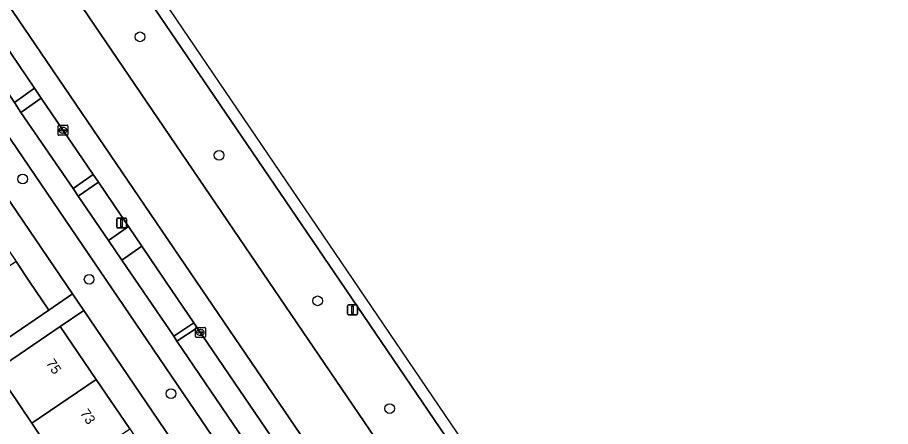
# Model space of a CAD drawing. Extents: x 159664 to 160323, y 385312 to 386115.
# Drawn here: x 160072.6 to 160160.5, y 385985.4 to 386026.5 of the extents above; entities that cross this region are included whole.
import ezdxf

# ---------------------------------------------------------------- set-up
doc = ezdxf.new("R2010")
doc.units = 0
for name, color, linetype in [('IMGEO_Berm_groen', 7, 'Continuous'), ('IMGEO_Boom', 7, 'Continuous'), ('IMGEO_Erf', 7, 'Continuous'), ('IMGEO_Fietspad_gesloten', 7, 'Continuous'), ('IMGEO_Kolk', 7, 'Continuous'), ('IMGEO_Lichtmast', 7, 'Continuous'), ('IMGEO_Pand', 7, 'Continuous'), ('IMGEO_Pand_nummerreeks', 7, 'Continuous'), ('IMGEO_Parkeervlak_open', 7, 'Continuous'), ('IMGEO_Rijbaan_lokaal_gesloten', 7, 'Continuous'), ('IMGEO_Verkeersbordpaal', 7, 'Continuous'), ('IMGEO_Voetpad_open', 7, 'Continuous')]:
    doc.layers.add(name, color=color, linetype=linetype)

msp = doc.modelspace()

# ---------------------------------------------------------------- linework, layer by layer
at = {"layer": 'IMGEO_Berm_groen'}
for points in [[(160129.957, 385963.46), (160105.091, 386000), (160074.841, 386044.452)], [(160069.779, 386041.303), (160097.888, 386000), (160125.083, 385960.039)]]:
    msp.add_lwpolyline(points, dxfattribs=at)
for points in [[(160070.425, 386025.142), (160068.359, 386023.773), (160072.299, 386017.991), (160074.326, 386019.407)], [(160075.003, 386018.411), (160072.955, 386016.982), (160078.214, 386009.324), (160080.234, 386010.718)], [(160080.751, 386009.958), (160078.702, 386008.561), (160081.757, 386004.091), (160083.775, 386005.512)], [(160087.522, 386000), (160085.125, 386003.525), (160083.105, 386002.104), (160088.353, 385994.453), (160090.377, 385995.802)], [(160090.711, 385995.31), (160088.665, 385993.953), (160097.151, 385981.487), (160099.187, 385982.847), (160098.648, 385983.639)]]:
    msp.add_lwpolyline(points, close=True, dxfattribs=at)
at = {"layer": 'IMGEO_Boom'}
for centre in [(160084.948, 386024.591), (160092.916, 386012.667), (160073.132, 386010.281), (160079.822, 386000.183), (160102.832, 385998.021), (160088.072, 385988.679), (160110.102, 385987.179)]:
    msp.add_circle(centre, 0.489, dxfattribs=at)
at = {"layer": 'IMGEO_Erf'}
for points in [[(160044.246, 386048.615), (160041.835, 386046.973), (160045.452, 386041.759), (160048.828, 386036.786), (160052.203, 386031.814), (160055.578, 386026.841), (160058.953, 386021.869), (160062.329, 386016.896), (160065.704, 386011.923), (160069.079, 386006.951), (160072.455, 386001.978), (160073.797, 386000), (160075.773, 385997.089), (160078.159, 385998.71)], [(160079.283, 385997.056), (160076.898, 385995.435), (160080.525, 385990.103), (160083.906, 385985.133), (160087.286, 385980.164), (160090.667, 385975.195), (160094.047, 385970.225), (160097.428, 385965.256), (160100.9, 385960.152), (160103.27, 385961.758)]]:
    msp.add_lwpolyline(points, close=True, dxfattribs=at)
msp.add_lwpolyline([(160077.423, 385980.726), (160074.042, 385985.696), (160070.415, 385991.027)], dxfattribs=at)
at = {"layer": 'IMGEO_Fietspad_gesloten'}
for points in [[(160019.602, 386088.23), (160021.107, 386086.925), (160023.91, 386084.079), (160027.277, 386080.36), (160034.647, 386069.613), (160036.811, 386066.205), (160038.328, 386063.633), (160039.436, 386061.981), (160045.694, 386052.822), (160114.376, 385951.813), (160120.736, 385942.537), (160142.935, 385909.961), (160144.932, 385911.316), (160142.024, 385915.62), (160129.151, 385934.503)], [(160129.151, 385934.503), (160122.71, 385943.882), (160116.725, 385952.645), (160107.048, 385966.948), (160106.703, 385967.457), (160102.65, 385973.412), (160102.316, 385973.903), (160098.145, 385979.992), (160097.151, 385981.487), (160088.665, 385993.953), (160088.353, 385994.453), (160083.105, 386002.104), (160081.757, 386004.091), (160078.702, 386008.561), (160078.214, 386009.324), (160072.955, 386016.982), (160072.299, 386017.991), (160068.359, 386023.773), (160067.183, 386025.518), (160061.154, 386034.366), (160060.642, 386035.125), (160059.222, 386037.252)]]:
    msp.add_lwpolyline(points, dxfattribs=at)
at = {"layer": 'IMGEO_Kolk'}
for p, q in [((160076.688, 386014.757), (160076.688, 386015.609)), ((160076.763, 386015.683), (160077.615, 386015.683)), ((160076.947, 386015.177), (160076.947, 386015.189)), ((160077.385, 386015.14), (160076.987, 386015.14)), ((160076.99, 386015.226), (160077.388, 386015.226)), ((160077.176, 386015.463), (160077.201, 386015.463)), ((160077.431, 386015.189), (160077.431, 386015.177)), ((160077.689, 386015.609), (160077.689, 386014.757)), ((160077.615, 386014.683), (160076.763, 386014.683)), ((160077.199, 386014.903), (160077.174, 386014.903)), ((160090.533, 385994.419), (160090.533, 385995.271)), ((160090.608, 385995.345), (160091.46, 385995.345)), ((160090.835, 385994.888), (160091.233, 385994.888)), ((160091.021, 385995.125), (160091.046, 385995.125)), ((160091.534, 385995.271), (160091.534, 385994.419)), ((160091.46, 385994.345), (160090.608, 385994.345)), ((160090.792, 385994.839), (160090.792, 385994.851)), ((160091.23, 385994.802), (160090.832, 385994.802)), ((160091.044, 385994.565), (160091.019, 385994.565)), ((160091.276, 385994.851), (160091.276, 385994.839))]:
    msp.add_line(p, q, dxfattribs=at)
for points in [[(160076.688, 386014.757), (160076.688, 386015.609)], [(160076.763, 386015.683), (160077.615, 386015.683)], [(160077.689, 386015.609), (160077.689, 386014.757)], [(160077.615, 386014.683), (160076.763, 386014.683)], [(160090.533, 385994.419), (160090.533, 385995.271)], [(160090.608, 385995.345), (160091.46, 385995.345)], [(160091.534, 385995.271), (160091.534, 385994.419)], [(160091.46, 385994.345), (160090.608, 385994.345)]]:
    msp.add_lwpolyline(points, dxfattribs=at)
for centre, radius, start, end in [((160076.765, 386015.607), 0.0765, 91.55205, 178.44795), ((160076.765, 386015.607), 0.0765, 91.55205, 178.44795), ((160076.987, 386015.186), 0.0403, 85.87752, 175.75265), ((160076.984, 386015.176), 0.0366, 178.93798, 274.71019), ((160077.388, 386015.183), 0.043, 264.86636, 352.45326), ((160077.392, 386015.188), 0.0386, 1.73085, 96.63898), ((160077.613, 386015.607), 0.0765, 1.55205, 88.44795), ((160077.613, 386015.607), 0.0765, 1.55205, 88.44795), ((160076.765, 386014.759), 0.0765, 181.55205, 268.44795), ((160076.765, 386014.759), 0.0765, 181.55205, 268.44795), ((160077.613, 386014.759), 0.0765, 271.55205, 358.44795), ((160077.613, 386014.759), 0.0765, 271.55205, 358.44795), ((160090.61, 385995.269), 0.0765, 91.55205, 178.44795), ((160090.61, 385995.269), 0.0765, 91.55205, 178.44795), ((160090.832, 385994.848), 0.0403, 85.87752, 175.75265), ((160091.237, 385994.85), 0.0386, 1.73085, 96.63898), ((160091.458, 385995.269), 0.0765, 1.55205, 88.44795), ((160091.458, 385995.269), 0.0765, 1.55205, 88.44795), ((160090.61, 385994.421), 0.0765, 181.55205, 268.44795), ((160090.61, 385994.421), 0.0765, 181.55205, 268.44795), ((160090.829, 385994.838), 0.0366, 178.93798, 274.71019), ((160091.233, 385994.845), 0.043, 264.86636, 352.45326), ((160091.458, 385994.421), 0.0765, 271.55205, 358.44795), ((160091.458, 385994.421), 0.0765, 271.55205, 358.44795)]:
    msp.add_arc(centre, radius, start, end, dxfattribs=at)
for centre, major_axis, ratio, start_param, end_param in [((160077.175, 386015.183), (-0.387, 0.002), 0.722429, 4.712389, 7.853982), ((160077.2, 386015.183), (-0.39, 0.002), 0.717154, 1.570796, 4.712389), ((160091.02, 385994.845), (-0.387, 0.002), 0.722429, 4.712389, 7.853982), ((160091.045, 385994.845), (-0.39, 0.002), 0.717154, 1.570796, 4.712389)]:
    msp.add_ellipse(centre, major_axis=major_axis, ratio=ratio, start_param=start_param, end_param=end_param, dxfattribs=at)
at = {"layer": 'IMGEO_Lichtmast'}
for p, q in [((160082.695, 386006.354), (160083.485, 386006.354)), ((160083.485, 386006.354), (160082.695, 386006.354)), ((160082.595, 386005.454), (160082.595, 386006.254)), ((160082.595, 386006.254), (160082.595, 386005.454)), ((160083.585, 386006.254), (160083.585, 386005.454)), ((160083.585, 386005.454), (160083.585, 386006.254)), ((160083.485, 386005.354), (160082.695, 386005.354)), ((160082.695, 386005.354), (160083.485, 386005.354))]:
    msp.add_line(p, q, dxfattribs=at)
msp.add_lwpolyline([(160083.015, 386006.229), (160083.165, 386006.229), (160083.165, 386005.479), (160083.015, 386005.479), (160083.015, 386006.229)], dxfattribs=at)
for centre, start, end in [((160082.695, 386006.254), 90, 180), ((160082.695, 386006.254), 90, 180), ((160083.485, 386006.254), 0, 90), ((160083.485, 386006.254), 360, 90), ((160082.695, 386005.454), 180, 270), ((160082.695, 386005.454), 180, 270), ((160083.485, 386005.454), 270, 0), ((160083.485, 386005.454), 270, 0)]:
    msp.add_arc(centre, 0.1, start, end, dxfattribs=at)
at = {"layer": 'IMGEO_Pand'}
for points in [[(160069.543, 386000), (160065.971, 385997.573), (160069.29, 385992.681), (160071.639, 385994.278), (160075.773, 385997.089), (160073.797, 386000), (160072.455, 386001.978)], [(160080.525, 385990.103), (160076.898, 385995.435), (160072.764, 385992.624), (160070.415, 385991.027), (160074.042, 385985.696)], [(160074.042, 385985.696), (160077.423, 385980.726), (160083.906, 385985.133), (160080.525, 385990.103)]]:
    msp.add_lwpolyline(points, close=True, dxfattribs=at)
at = {"layer": 'IMGEO_Parkeervlak_open'}
for points in [[(160114.415, 385965.037), (160090.609, 386000), (160062.269, 386041.617)], [(160070.425, 386025.142), (160074.326, 386019.407), (160075.003, 386018.411), (160080.234, 386010.718), (160080.751, 386009.958), (160083.775, 386005.512), (160085.125, 386003.525), (160087.522, 386000), (160090.377, 385995.802), (160090.711, 385995.31), (160098.648, 385983.639), (160099.187, 385982.847), (160100.194, 385981.366), (160104.328, 385975.285), (160104.673, 385974.779), (160108.494, 385969.159), (160108.728, 385968.814), (160108.861, 385968.619), (160109.072, 385968.309), (160109.505, 385967.673)]]:
    msp.add_lwpolyline(points, dxfattribs=at)
at = {"layer": 'IMGEO_Rijbaan_lokaal_gesloten'}
for points in [[(160160.544, 385920.543), (160072.038, 386050.801)], [(160074.841, 386044.452), (160105.091, 386000), (160129.957, 385963.46)], [(160062.269, 386041.617), (160090.609, 386000), (160114.415, 385965.037)], [(160125.083, 385960.039), (160097.888, 386000), (160069.779, 386041.303)]]:
    msp.add_lwpolyline(points, dxfattribs=at)
at = {"layer": 'IMGEO_Verkeersbordpaal'}
for p, q in [((160105.952, 385997.614), (160106.742, 385997.614)), ((160106.742, 385997.614), (160105.952, 385997.614)), ((160105.852, 385996.714), (160105.852, 385997.514)), ((160105.852, 385997.514), (160105.852, 385996.714)), ((160106.842, 385997.514), (160106.842, 385996.714)), ((160106.842, 385996.714), (160106.842, 385997.514)), ((160106.742, 385996.614), (160105.952, 385996.614)), ((160105.952, 385996.614), (160106.742, 385996.614))]:
    msp.add_line(p, q, dxfattribs=at)
msp.add_lwpolyline([(160106.272, 385997.489), (160106.422, 385997.489), (160106.422, 385996.739), (160106.272, 385996.739), (160106.272, 385997.489)], dxfattribs=at)
for centre, start, end in [((160105.952, 385997.514), 90, 180), ((160105.952, 385997.514), 90, 180), ((160106.742, 385997.514), 0, 90), ((160106.742, 385997.514), 360, 90), ((160105.952, 385996.714), 180, 270), ((160105.952, 385996.714), 180, 270), ((160106.742, 385996.714), 270, 0), ((160106.742, 385996.714), 270, 0)]:
    msp.add_arc(centre, 0.1, start, end, dxfattribs=at)
at = {"layer": 'IMGEO_Voetpad_open'}
for points in [[(160041.184, 386053.483), (160044.246, 386048.615), (160078.159, 385998.71), (160079.283, 385997.056), (160103.27, 385961.758), (160104.99, 385959.227), (160109.256, 385952.949), (160112.905, 385947.28)], [(160114.376, 385951.813), (160045.694, 386052.822)], [(160070.415, 385991.027), (160072.764, 385992.624), (160076.898, 385995.435), (160079.283, 385997.056), (160078.159, 385998.71), (160075.773, 385997.089), (160071.639, 385994.278)]]:
    msp.add_lwpolyline(points, dxfattribs=at)
for points in [[(160072.299, 386017.991), (160072.955, 386016.982), (160075.003, 386018.411), (160074.326, 386019.407)], [(160080.234, 386010.718), (160078.214, 386009.324), (160078.702, 386008.561), (160080.751, 386009.958)], [(160085.125, 386003.525), (160083.775, 386005.512), (160081.757, 386004.091), (160083.105, 386002.104)], [(160088.665, 385993.953), (160090.711, 385995.31), (160090.377, 385995.802), (160088.353, 385994.453)]]:
    msp.add_lwpolyline(points, close=True, dxfattribs=at)

# ---------------------------------------------------------------- texts
at = {"layer": 'IMGEO_Pand_nummerreeks'}
for s, p in [('75', (160075.436, 385991.753)), ('73', (160078.865, 385986.712))]:
    msp.add_text(s, height=1, rotation=304.22632, dxfattribs=at).set_placement(p)

doc.saveas('drawing.dxf')
